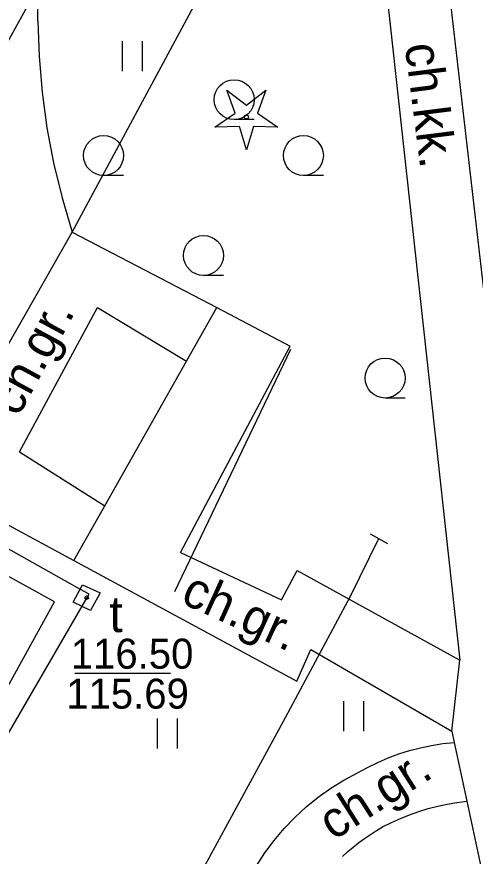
# Model space of a CAD drawing. Extents: x 6434771 to 6436222, y 5663454 to 5664782.
# Drawn here: x 6435547.81 to 6435559.28, y 5664007.55 to 5664028.56 of the extents above; entities that cross this region are included whole.
import ezdxf

# ---------------------------------------------------------------- set-up
doc = ezdxf.new("R2010")
doc.units = 0
for name, color, linetype in [('Warstwa 10', 7, 'Continuous'), ('Warstwa 12', 7, 'Continuous'), ('Warstwa 14', 7, 'Continuous'), ('Warstwa 20', 7, 'Continuous'), ('Warstwa 4', 7, 'Continuous'), ('Warstwa 5', 7, 'Continuous'), ('Warstwa 6', 7, 'Continuous'), ('Warstwa 9', 7, 'Continuous')]:
    doc.layers.add(name, color=color, linetype=linetype)

msp = doc.modelspace()

# ---------------------------------------------------------------- linework, layer by layer
at = {"layer": 'Warstwa 10'}
msp.add_lwpolyline([(6435497.391, 5663941.416), (6435498.28, 5663943.01), (6435508.2, 5663960.36), (6435508.74, 5663961.31), (6435509.79, 5663961.54), (6435514.43, 5663958.96), (6435524.91, 5663977.49), (6435527.26, 5663976.15), (6435540.93, 5663999.73), (6435548.76, 5664013.92), (6435506.52, 5664037.26)], dxfattribs=at)
msp.add_lwpolyline([(6435552.771, 5664025.795), (6435553.273, 5664026.142), (6435553.071, 5664026.718), (6435553.556, 5664026.348), (6435554.041, 5664026.718), (6435553.839, 5664026.142), (6435554.341, 5664025.795), (6435553.731, 5664025.809), (6435553.556, 5664025.225), (6435553.381, 5664025.809)], close=True, dxfattribs=at)
msp.add_circle((6435553.556, 5664026.05), 0.05, dxfattribs=at)
at = {"layer": 'Warstwa 12'}
for points in [[(6435550.454, 5663964.565), (6435521.99, 5663980.58), (6435533.31, 5664000.77), (6435540.83, 5664014.1), (6435540.62, 5664015.68), (6435543.44, 5664020.43), (6435554.4, 5664040.29)], [(6435514.628, 5663957.914), (6435524.635, 5663975.883), (6435524.91, 5663976.15), (6435525.206, 5663975.946), (6435526.7, 5663975.08), (6435526.92, 5663974.96), (6435527.04, 5663975.17), (6435549.45, 5664013.81), (6435549.62, 5664014.11), (6435549.41, 5664014.23), (6435517.25, 5664032.33), (6435517.03, 5664032.44), (6435516.91, 5664032.22), (6435515.333, 5664029.42)], [(6435539.366, 5663983.889), (6435539.711, 5663984.251), (6435540.654, 5663985.957), (6435543.45, 5663990.728), (6435545.842, 5663994.908), (6435547.349, 5663997.588), (6435548.809, 5664000.347), (6435550.09, 5664002.778), (6435552.221, 5664006.762), (6435554.535, 5664011.022), (6435556.159, 5664014.057), (6435556.871, 5664015.5)]]:
    msp.add_lwpolyline(points, dxfattribs=at)
at = {"layer": 'Warstwa 14'}
msp.add_line((6435551.657, 5664012.126), (6435549.264, 5664012.126), dxfattribs=at)
msp.add_circle((6435549.561, 5664014.022), 0.045, dxfattribs=at)
at = {"layer": 'Warstwa 20'}
msp.add_line((6435556.651, 5664015.619), (6435557.091, 5664015.381), dxfattribs=at)
at = {"layer": 'Warstwa 4'}
msp.add_lwpolyline([(6435551.764, 5664014.179), (6435554.672, 5664020.238)], dxfattribs=at)
msp.add_lwpolyline([(6435549.46, 5664014.34), (6435549.9, 5664014.14), (6435549.66, 5664013.7), (6435549.22, 5664013.91)], close=True, dxfattribs=at)
at = {"layer": 'Warstwa 5'}
for p, q in [((6435557.193, 5664041.753), (6435559.494, 5664021.659)), ((6435556.058, 5664038.33), (6435558.897, 5664012.455)), ((6435549.201, 5664023.171), (6435552.847, 5664029.945)), ((6435549.201, 5664023.171), (6435552.847, 5664029.945)), ((6435548.34, 5664028.458), (6435548.355, 5664029.354)), ((6435548.34, 5664028.458), (6435548.355, 5664029.354)), ((6435548.34, 5664028.458), (6435548.37, 5664027.562)), ((6435548.34, 5664028.458), (6435548.37, 5664027.562)), ((6435550.46, 5664027.2), (6435550.46, 5664027.95)), ((6435550.96, 5664027.2), (6435550.96, 5664027.95)), ((6435548.37, 5664027.562), (6435548.447, 5664026.669)), ((6435548.37, 5664027.562), (6435548.447, 5664026.669)), ((6435548.447, 5664026.669), (6435548.568, 5664025.782)), ((6435548.447, 5664026.669), (6435548.568, 5664025.782)), ((6435548.568, 5664025.782), (6435548.735, 5664024.901)), ((6435548.568, 5664025.782), (6435548.735, 5664024.901)), ((6435548.735, 5664024.901), (6435548.946, 5664024.03)), ((6435548.735, 5664024.901), (6435548.946, 5664024.03)), ((6435548.946, 5664024.03), (6435549.201, 5664023.171)), ((6435548.946, 5664024.03), (6435549.201, 5664023.171)), ((6435545.628, 5664016.903), (6435549.201, 5664023.171)), ((6435549.201, 5664023.171), (6435552.817, 5664021.28)), ((6435552.817, 5664021.28), (6435554.656, 5664020.318)), ((6435551.909, 5664015.151), (6435554.656, 5664020.318)), ((6435545.628, 5664016.903), (6435549.239, 5664014.953)), ((6435551.909, 5664015.151), (6435554.438, 5664013.966)), ((6435549.239, 5664014.953), (6435554.823, 5664011.936)), ((6435554.438, 5664013.966), (6435554.829, 5664014.706)), ((6435554.829, 5664014.706), (6435558.897, 5664012.455)), ((6435554.823, 5664011.936), (6435555.172, 5664012.723)), ((6435555.172, 5664012.723), (6435558.693, 5664010.681)), ((6435555.999, 5664010.681), (6435555.999, 5664011.431)), ((6435556.499, 5664010.681), (6435556.499, 5664011.431)), ((6435551.336, 5664010.246), (6435551.336, 5664010.996)), ((6435551.836, 5664010.246), (6435551.836, 5664010.996)), ((6435558.693, 5664010.681), (6435558.754, 5664010.4)), ((6435557.64, 5664010.198), (6435557.914, 5664010.269)), ((6435557.914, 5664010.269), (6435558.192, 5664010.327)), ((6435558.192, 5664010.327), (6435558.472, 5664010.371)), ((6435558.472, 5664010.371), (6435558.754, 5664010.4)), ((6435556.842, 5664009.902), (6435557.103, 5664010.014)), ((6435557.103, 5664010.014), (6435557.369, 5664010.112)), ((6435557.369, 5664010.112), (6435557.64, 5664010.198)), ((6435556.588, 5664009.777), (6435556.842, 5664009.902)), ((6435555.997, 5664009.457), (6435556.339, 5664009.639)), ((6435556.339, 5664009.639), (6435556.588, 5664009.777)), ((6435555.668, 5664009.253), (6435555.997, 5664009.457)), ((6435555.352, 5664009.029), (6435555.668, 5664009.253)), ((6435555.051, 5664008.786), (6435555.352, 5664009.029)), ((6435554.766, 5664008.523), (6435555.051, 5664008.786)), ((6435554.499, 5664008.243), (6435554.766, 5664008.523)), ((6435554.249, 5664007.947), (6435554.499, 5664008.243)), ((6435554.02, 5664007.635), (6435554.249, 5664007.947)), ((6435553.81, 5664007.31), (6435554.02, 5664007.635))]:
    msp.add_line(p, q, dxfattribs=at)
at = {"layer": 'Warstwa 6'}
for p, q in [((6435553.751, 5664025.984), (6435553.251, 5664025.984)), ((6435550.484, 5664024.586), (6435549.984, 5664024.586)), ((6435555.484, 5664024.586), (6435554.984, 5664024.586)), ((6435552.984, 5664022.086), (6435552.484, 5664022.086)), ((6435557.528, 5664019.018), (6435557.028, 5664019.018))]:
    msp.add_line(p, q, dxfattribs=at)
for centre, radius in [((6435553.251, 5664026.484), 0.5), ((6435549.984, 5664025.086), 0.5), ((6435554.984, 5664025.086), 0.5), ((6435552.484, 5664022.586), 0.5), ((6435557.028, 5664019.518), 0.5), ((6435549.561, 5664014.022), 0.045)]:
    msp.add_circle(centre, radius, dxfattribs=at)
at = {"layer": 'Warstwa 9'}
for p, q in [((6435557.193, 5664041.753), (6435559.494, 5664021.659)), ((6435556.059, 5664038.33), (6435558.897, 5664012.455)), ((6435545.628, 5664016.903), (6435549.201, 5664023.171)), ((6435549.201, 5664023.171), (6435552.817, 5664021.28)), ((6435547.883, 5664017.674), (6435549.835, 5664021.282)), ((6435549.835, 5664021.282), (6435552.058, 5664019.938)), ((6435552.058, 5664019.938), (6435552.817, 5664021.28)), ((6435552.058, 5664019.938), (6435552.817, 5664021.28)), ((6435552.817, 5664021.28), (6435554.656, 5664020.318)), ((6435551.909, 5664015.151), (6435554.656, 5664020.318)), ((6435550.012, 5664016.32), (6435552.058, 5664019.938)), ((6435547.883, 5664017.674), (6435550.012, 5664016.32)), ((6435545.628, 5664016.903), (6435549.239, 5664014.953)), ((6435549.239, 5664014.953), (6435550.012, 5664016.32)), ((6435549.239, 5664014.953), (6435550.012, 5664016.32)), ((6435551.909, 5664015.151), (6435554.438, 5664013.966)), ((6435549.239, 5664014.953), (6435554.823, 5664011.936)), ((6435554.438, 5664013.966), (6435554.829, 5664014.706)), ((6435554.829, 5664014.706), (6435558.897, 5664012.455)), ((6435554.823, 5664011.936), (6435555.172, 5664012.723)), ((6435555.172, 5664012.723), (6435558.693, 5664010.681)), ((6435558.693, 5664010.681), (6435558.897, 5664012.455)), ((6435558.693, 5664010.681), (6435558.897, 5664012.455)), ((6435558.693, 5664010.681), (6435558.754, 5664010.4)), ((6435557.64, 5664010.198), (6435557.914, 5664010.269)), ((6435557.914, 5664010.269), (6435558.192, 5664010.327)), ((6435558.192, 5664010.327), (6435558.472, 5664010.371)), ((6435558.472, 5664010.371), (6435558.754, 5664010.4)), ((6435558.754, 5664010.4), (6435559.07, 5664008.933)), ((6435558.754, 5664010.4), (6435558.754, 5664010.4)), ((6435558.754, 5664010.4), (6435559.07, 5664008.933)), ((6435556.842, 5664009.902), (6435557.103, 5664010.014)), ((6435557.103, 5664010.014), (6435557.369, 5664010.112)), ((6435557.369, 5664010.112), (6435557.64, 5664010.198)), ((6435556.588, 5664009.777), (6435556.842, 5664009.902)), ((6435555.997, 5664009.457), (6435556.339, 5664009.639)), ((6435556.339, 5664009.639), (6435556.588, 5664009.777)), ((6435555.668, 5664009.253), (6435555.997, 5664009.457)), ((6435555.352, 5664009.029), (6435555.668, 5664009.253)), ((6435555.051, 5664008.786), (6435555.352, 5664009.029)), ((6435554.766, 5664008.523), (6435555.051, 5664008.786)), ((6435557.87, 5664008.672), (6435558.105, 5664008.744)), ((6435558.105, 5664008.744), (6435558.343, 5664008.806)), ((6435558.343, 5664008.806), (6435558.584, 5664008.859)), ((6435558.584, 5664008.859), (6435558.826, 5664008.901)), ((6435558.826, 5664008.901), (6435559.07, 5664008.933)), ((6435559.07, 5664008.933), (6435559.506, 5664006.908)), ((6435554.499, 5664008.243), (6435554.766, 5664008.523)), ((6435557.409, 5664008.498), (6435557.638, 5664008.59)), ((6435557.638, 5664008.59), (6435557.87, 5664008.672)), ((6435556.965, 5664008.286), (6435557.185, 5664008.396)), ((6435557.185, 5664008.396), (6435557.409, 5664008.498)), ((6435554.249, 5664007.947), (6435554.499, 5664008.243)), ((6435556.66, 5664008.1), (6435556.811, 5664008.196)), ((6435556.811, 5664008.196), (6435556.965, 5664008.286)), ((6435554.02, 5664007.635), (6435554.249, 5664007.947)), ((6435556.229, 5664007.783), (6435556.369, 5664007.894)), ((6435556.369, 5664007.894), (6435556.513, 5664008)), ((6435556.513, 5664008), (6435556.66, 5664008.1)), ((6435556.093, 5664007.668), (6435556.229, 5664007.783)), ((6435553.81, 5664007.31), (6435554.02, 5664007.635)), ((6435555.961, 5664007.548), (6435556.093, 5664007.668))]:
    msp.add_line(p, q, dxfattribs=at)

# ---------------------------------------------------------------- texts
at = {"layer": 'Warstwa 14'}
msp.add_text('115.69', height=0.75, dxfattribs=at).set_placement((6435549.051, 5664011.246))
at = {"layer": 'Warstwa 5'}
msp.add_text('t', height=0.9, dxfattribs=at).set_placement((6435550.13, 5664013.161))
at = {"layer": 'Warstwa 6'}
msp.add_text('116.50', height=0.75, dxfattribs=at).set_placement((6435549.164, 5664012.246))
at = {"layer": 'Warstwa 9'}
for s, rotation, p in [('ch.kk.', 277.2199, (6435557.518, 5664027.852)), ('ch.gr.', 61.5872, (6435547.849, 5664018.521)), ('ch.gr.', 335.5986, (6435551.88, 5664013.907)), ('ch.gr.', 32.4867, (6435555.732, 5664007.934))]:
    msp.add_text(s, height=0.9, rotation=rotation, dxfattribs=at).set_placement(p)

doc.saveas('drawing.dxf')
